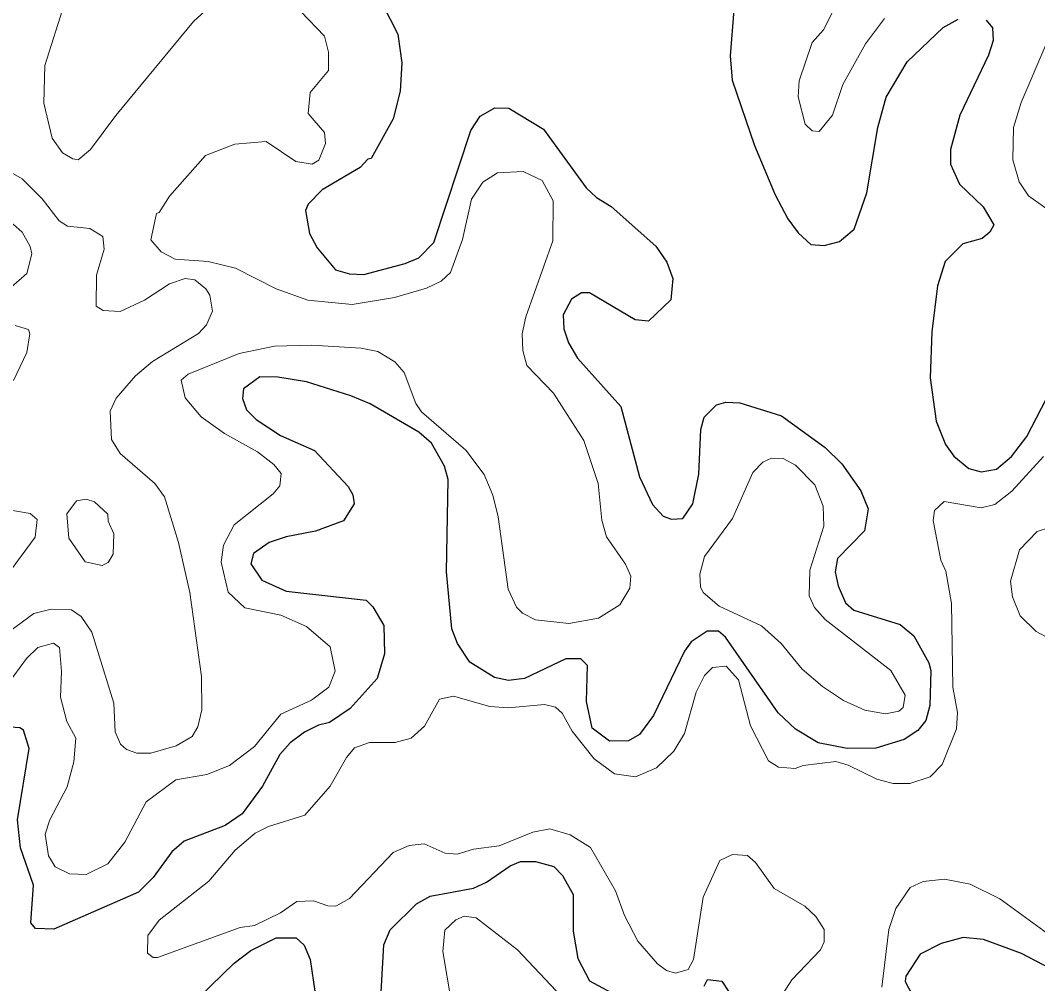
# Model space of a CAD drawing. Extents: x 763.2 to 816.8, y 7896.5 to 7952.7.
# Drawn here: x 779.468 to 782.278, y 7945.766 to 7948.427 of the extents above; entities that cross this region are included whole.
import ezdxf

# ---------------------------------------------------------------- set-up
doc = ezdxf.new("R2010")
doc.units = 0
doc.header["$LTSCALE"] = 0.064
doc.layers.add('1', color=7, linetype='Continuous', lineweight=25)
doc.layers.add('2', color=7, linetype='Continuous', lineweight=13)

msp = doc.modelspace()

# ---------------------------------------------------------------- linework, layer by layer
at = {"layer": '1'}
for points in [[(780.4682, 7948.4721), (780.51, 7948.3891), (780.5213, 7948.3102), (780.5164, 7948.2313), (780.4974, 7948.1549), (780.4364, 7948.0455), (780.4273, 7948.044), (780.4066, 7948.0208), (780.3013, 7947.9591), (780.2623, 7947.9199), (780.2554, 7947.9017), (780.2666, 7947.8384), (780.2877, 7947.7989), (780.3386, 7947.738), (780.3767, 7947.7272), (780.4162, 7947.725), (780.5306, 7947.7552), (780.5684, 7947.7716), (780.6102, 7947.8138), (780.7119, 7948.1228), (780.7381, 7948.1623), (780.7779, 7948.1857), (780.8165, 7948.1843), (780.9129, 7948.1262), (781.0305, 7947.9646), (781.0589, 7947.938), (781.0995, 7947.9132), (781.2231, 7947.8031), (781.2531, 7947.7596), (781.2701, 7947.7145), (781.264, 7947.6553), (781.2029, 7947.5967), (781.1658, 7947.5995), (781.0393, 7947.6749), (781.0173, 7947.6744), (780.9904, 7947.657), (780.967, 7947.6133), (780.9686, 7947.5749), (780.9815, 7947.536), (781.007, 7947.494), (781.1263, 7947.3604), (781.1775, 7947.1664), (781.214, 7947.0898), (781.243, 7947.0573), (781.2659, 7947.0489), (781.2973, 7947.0511), (781.3249, 7947.0921), (781.3415, 7947.1738)], [(781.4387, 7948.4562), (781.4287, 7948.3291), (781.4341, 7948.2622), (781.4958, 7948.0815), (781.5527, 7947.9457), (781.5875, 7947.8788), (781.6164, 7947.8404), (781.6513, 7947.8081), (781.6883, 7947.8049), (781.7299, 7947.8159), (781.7708, 7947.8505), (781.8062, 7947.9511), (781.8357, 7948.1314), (781.8591, 7948.2149), (781.9173, 7948.3131), (782.0164, 7948.4076), (782.058, 7948.4309)], [(782.1352, 7948.4274), (782.1532, 7948.4062), (782.1549, 7948.3717), (782.1418, 7948.3307), (782.0627, 7948.1656), (782.0373, 7948.0706), (782.0366, 7948.0295), (782.0621, 7947.9748), (782.1267, 7947.9119), (782.1563, 7947.8628), (782.1458, 7947.8419), (782.1243, 7947.8245), (782.0713, 7947.8095), (782.0222, 7947.7608), (782.0008, 7947.6937), (781.9855, 7947.5667), (781.9809, 7947.44), (781.9977, 7947.32), (782.0232, 7947.2557), (782.0463, 7947.2232), (782.0873, 7947.1891), (782.1214, 7947.1804), (782.1638, 7947.1874), (782.2054, 7947.2224), (782.2477, 7947.2774), (782.3148, 7947.4075)], [(781.4549, 7947.3707), (781.5701, 7947.3343), (781.691, 7947.2471), (781.7364, 7947.2025), (781.7896, 7947.1279), (781.8097, 7947.0775), (781.7994, 7947.0171), (781.7245, 7946.941), (781.7181, 7946.9034), (781.7262, 7946.8648), (781.7469, 7946.8186), (781.7703, 7946.7979), (781.8979, 7946.7581), (781.9358, 7946.7267), (781.9767, 7946.6527), (781.9822, 7946.6311), (781.9794, 7946.5345), (781.9691, 7946.4935), (781.9465, 7946.4659), (781.9085, 7946.4407), (781.8304, 7946.4163), (781.7515, 7946.416), (781.6712, 7946.4312), (781.6084, 7946.4693), (781.5607, 7946.5141), (781.4154, 7946.7233), (781.3956, 7946.7395), (781.3646, 7946.7398), (781.3203, 7946.7101), (781.3023, 7946.6851), (781.2169, 7946.5071), (781.1779, 7946.4549), (781.1476, 7946.4373), (781.0948, 7946.436), (781.0469, 7946.472), (781.0314, 7946.5452), (781.0342, 7946.6448), (781.0158, 7946.6637), (780.9743, 7946.6638), (780.8598, 7946.6096), (780.8156, 7946.6038), (780.7772, 7946.6121), (780.7096, 7946.654), (780.6748, 7946.7063), (780.6596, 7946.7463), (780.6448, 7946.9034), (780.6497, 7947.1591), (780.6393, 7947.1957), (780.603, 7947.2596), (780.568, 7947.2898), (780.4343, 7947.3675), (780.3809, 7947.3903), (780.2585, 7947.4284), (780.1789, 7947.4416), (780.1294, 7947.4424), (780.0843, 7947.4095), (780.0812, 7947.3823), (780.0927, 7947.3513), (780.1194, 7947.3244), (780.1863, 7947.2808), (780.2798, 7947.2393), (780.373, 7947.1397), (780.3862, 7947.1167), (780.3898, 7947.0917), (780.3603, 7947.0447), (780.2832, 7947.0163), (780.2019, 7947.0009), (780.155, 7946.9849), (780.1117, 7946.9544), (780.1043, 7946.9255), (780.1343, 7946.881), (780.2019, 7946.8502), (780.4231, 7946.8252), (780.4413, 7946.8075), (780.4718, 7946.7552), (780.4737, 7946.6773), (780.4536, 7946.6095), (780.3785, 7946.5262), (780.3219, 7946.4874), (780.2915, 7946.48), (780.2526, 7946.4607), (780.2129, 7946.4311), (780.1846, 7946.3996), (780.1363, 7946.3119), (780.0804, 7946.235), (780.0331, 7946.2033), (779.92, 7946.1596), (779.8859, 7946.1304), (779.8343, 7946.0595), (779.7938, 7946.0188), (779.5601, 7945.9171), (779.5092, 7945.9189), (779.4962, 7945.9341), (779.504, 7946.0381), (779.4681, 7946.1417)], [(781.3415, 7947.1738), (781.3477, 7947.2973), (781.3566, 7947.3313), (781.3907, 7947.3648), (781.4163, 7947.3724), (781.4549, 7947.3707)], [(779.4681, 7946.1417), (779.4599, 7946.2188), (779.4923, 7946.416), (779.4767, 7946.4661), (779.4662, 7946.4733), (779.4401, 7946.475)], [(780.4603, 7945.6774), (780.4718, 7945.8736), (780.4887, 7945.9148), (780.5619, 7945.9866), (780.5997, 7946.0081), (780.7194, 7946.0302), (780.7555, 7946.0467), (780.8206, 7946.0921), (780.8495, 7946.1035), (780.8904, 7946.1036), (780.9409, 7946.0894), (780.9656, 7946.0653), (780.9947, 7946.0126), (780.9949, 7945.9116), (781.0074, 7945.8358), (781.0393, 7945.7736), (781.1853, 7945.6961)], [(779.9603, 7945.728), (780.0582, 7945.8231), (780.1047, 7945.8577), (780.1747, 7945.8927), (780.2294, 7945.8928), (780.2513, 7945.8725), (780.268, 7945.8333), (780.291, 7945.6767)], [(782.3523, 7945.7867), (782.2326, 7945.8491), (782.1279, 7945.8885), (782.0717, 7945.8935), (782.0112, 7945.8772), (781.9535, 7945.8477), (781.9136, 7945.7865), (781.9119, 7945.7726), (781.9406, 7945.7174)], [(781.3564, 7945.7594), (781.3654, 7945.7779), (781.4054, 7945.773), (781.4435, 7945.7137)]]:
    msp.add_lwpolyline(points, dxfattribs=at)
at = {"layer": '2'}
for points in [[(781.7574, 7948.541), (781.6858, 7948.4011), (781.655, 7948.3656), (781.619, 7948.2601), (781.616, 7948.2163), (781.6356, 7948.1406), (781.6546, 7948.122), (781.6743, 7948.1206), (781.7106, 7948.1653), (781.7399, 7948.2499), (781.8025, 7948.3622), (781.8544, 7948.4325)], [(780.0082, 7948.4813), (779.9463, 7948.4243), (779.731, 7948.1646), (779.6614, 7948.0705), (779.6277, 7948.0416), (779.6122, 7948.0443), (779.5841, 7948.0617), (779.5553, 7948.1014), (779.5324, 7948.1986), (779.5357, 7948.3025), (779.5893, 7948.4739)], [(780.7454, 7947.9806), (780.7141, 7947.9336), (780.6892, 7947.8219), (780.6558, 7947.7311), (780.6304, 7947.7066), (780.5891, 7947.6874), (780.5011, 7947.6616), (780.3841, 7947.6422), (780.2613, 7947.6543), (780.1744, 7947.6858), (780.0622, 7947.7425), (779.9865, 7947.7607), (779.8951, 7947.7671), (779.8564, 7947.7879), (779.8281, 7947.8211), (779.844, 7947.8939), (779.8513, 7947.8962), (779.8796, 7947.9416), (779.9794, 7948.0542), (780.0599, 7948.0854), (780.147, 7948.0924), (780.2284, 7948.037), (780.2734, 7948.03), (780.2924, 7948.0413), (780.3108, 7948.0868), (780.308, 7948.1174), (780.2628, 7948.1699), (780.2683, 7948.2281), (780.3192, 7948.2889), (780.319, 7948.3397), (780.3077, 7948.3831), (780.2426, 7948.4518)], [(782.3061, 7948.3725), (782.2325, 7948.1999), (782.2112, 7948.1308), (782.2093, 7948.0422), (782.2265, 7947.9809), (782.2521, 7947.9429), (782.2998, 7947.9086)], [(779.3501, 7946.6753), (779.5045, 7946.7883), (779.5526, 7946.8006), (779.609, 7946.7987), (779.636, 7946.7804), (779.6654, 7946.7368), (779.7256, 7946.5408), (779.7294, 7946.4616), (779.744, 7946.4281), (779.7609, 7946.4134), (779.7892, 7946.403), (779.8284, 7946.4032), (779.8983, 7946.4234), (779.9422, 7946.4489), (779.9576, 7946.4761), (779.9692, 7946.523), (779.9676, 7946.6149), (779.9361, 7946.8465), (779.9047, 7946.9845), (779.866, 7947.1106), (779.8394, 7947.1474), (779.7434, 7947.2308), (779.7198, 7947.2691), (779.7158, 7947.3474), (779.7323, 7947.3835), (779.7858, 7947.4453), (779.8326, 7947.4852), (779.9597, 7947.5619), (779.982, 7947.5859), (779.9987, 7947.6239), (779.9914, 7947.6677), (779.9799, 7947.6857), (779.9492, 7947.7106), (779.9226, 7947.7141), (779.8795, 7947.6991), (779.8102, 7947.6545), (779.7432, 7947.6227), (779.6964, 7947.6259), (779.6771, 7947.6377), (779.6781, 7947.7234), (779.6996, 7947.7956), (779.6956, 7947.8302), (779.66, 7947.8523), (779.598, 7947.8591), (779.5752, 7947.8733), (779.5278, 7947.9341), (779.473, 7947.989), (779.3804, 7948.0419)], [(780.9388, 7947.8178), (780.9391, 7947.9285), (780.9094, 7947.9849), (780.8566, 7948.0099), (780.7854, 7948.0058), (780.7454, 7947.9806)], [(779.4323, 7946.5925), (779.485, 7946.6647), (779.5157, 7946.6947), (779.5594, 7946.7067), (779.5757, 7946.6946), (779.5814, 7946.6289), (779.5784, 7946.5578), (779.5961, 7946.4907), (779.6205, 7946.444), (779.6154, 7946.379), (779.597, 7946.3101), (779.5495, 7946.2191), (779.5358, 7946.1791), (779.5458, 7946.119), (779.5638, 7946.0893), (779.603, 7946.07), (779.6497, 7946.0677), (779.709, 7946.097), (779.756, 7946.1571), (779.8152, 7946.2682), (779.8967, 7946.3293), (779.9824, 7946.3438), (780.0454, 7946.3689), (780.1143, 7946.4217), (780.1875, 7946.511), (780.2716, 7946.5492), (780.3199, 7946.5849), (780.337, 7946.6295), (780.3238, 7946.6968), (780.2579, 7946.7532), (780.1869, 7946.7839), (780.0877, 7946.8042), (780.0415, 7946.8473), (780.022, 7946.9305), (780.0291, 7946.9779), (780.0584, 7947.0338), (780.1658, 7947.1191), (780.1848, 7947.141), (780.1878, 7947.1756), (780.1675, 7947.2005), (780.1225, 7947.2353), (780.0318, 7947.2855), (779.9672, 7947.3322), (779.9227, 7947.3843), (779.9123, 7947.4334), (779.9309, 7947.4494), (780.0718, 7947.5074), (780.1698, 7947.527), (780.2723, 7947.5302), (780.409, 7947.5221), (780.455, 7947.5124), (780.5016, 7947.4842), (780.5278, 7947.4545), (780.5604, 7947.3691), (780.5753, 7947.3455), (780.6983, 7947.2399), (780.7489, 7947.1724), (780.7725, 7947.1159), (780.7876, 7947.0553), (780.8153, 7946.8563), (780.8382, 7946.8059), (780.8549, 7946.7898), (780.8904, 7946.7709), (780.9823, 7946.7613), (781.0644, 7946.7762), (781.1233, 7946.8131), (781.1508, 7946.8591), (781.154, 7946.8919), (781.1391, 7946.9254), (781.0866, 7947.0005), (781.0734, 7947.047), (781.0636, 7947.1474), (781.0239, 7947.2663), (780.9405, 7947.3972), (780.8671, 7947.4741), (780.8552, 7947.5156), (780.8536, 7947.5615), (780.8635, 7947.6082), (780.9388, 7947.8178)], [(779.4532, 7947.5845), (779.4903, 7947.5729), (779.494, 7947.5611), (779.4857, 7947.5093), (779.4485, 7947.4323)], [(781.1668, 7946.3375), (781.2248, 7946.3622), (781.2731, 7946.408), (781.302, 7946.4572), (781.3348, 7946.5715), (781.3577, 7946.6176), (781.3796, 7946.6394), (781.4175, 7946.6428), (781.4517, 7946.6059), (781.4841, 7946.4783), (781.5345, 7946.3813), (781.5616, 7946.3638), (781.6079, 7946.3602), (781.6303, 7946.3684), (781.7205, 7946.3799), (781.7545, 7946.3696), (781.833, 7946.3307), (781.8782, 7946.3193), (781.9249, 7946.3192), (781.9803, 7946.3373), (782.0135, 7946.3717), (782.053, 7946.4704), (782.0563, 7946.5148), (782.0434, 7946.5854), (782.0398, 7946.8161), (782.0236, 7946.9059), (782.0104, 7946.9361), (781.9892, 7947.0455), (781.9925, 7947.0729), (782.019, 7947.098), (782.1214, 7947.0802), (782.1595, 7947.0901), (782.2061, 7947.1262), (782.2941, 7947.2226)], [(779.3916, 7947.0823), (779.4952, 7947.0652), (779.5137, 7947.0484), (779.5088, 7946.9999), (779.4285, 7946.8911)], [(782.3448, 7947.037), (782.276, 7947.0152), (782.2274, 7946.9648), (782.2027, 7946.8784), (782.2077, 7946.8351), (782.2294, 7946.7821), (782.2738, 7946.7391), (782.337, 7946.7051)], [(781.5672, 7945.7281), (781.5984, 7945.7772), (781.678, 7945.86), (781.6881, 7945.882), (781.6882, 7945.9157), (781.6647, 7945.9514), (781.6348, 7945.9798), (781.55, 7946.0291), (781.4983, 7946.1008), (781.4762, 7946.1199), (781.4344, 7946.1234), (781.3994, 7946.1066), (781.3533, 7946.005), (781.3266, 7945.8327), (781.3121, 7945.8052), (781.2777, 7945.7953), (781.2521, 7945.8026), (781.2278, 7945.8206), (781.1732, 7945.8839), (781.136, 7945.9549), (781.1117, 7946.0227), (781.0428, 7946.1424), (780.986, 7946.1777), (780.9298, 7946.1941), (780.883, 7946.1843), (780.7903, 7946.1465), (780.7194, 7946.1378), (780.6745, 7946.1236), (780.6415, 7946.1271), (780.583, 7946.1529), (780.5419, 7946.1482), (780.4972, 7946.1284), (780.3764, 7946.0016), (780.3395, 7945.9799), (780.3171, 7945.9808), (780.2775, 7945.9952), (780.2318, 7945.9935), (780.1865, 7945.9617), (780.1148, 7945.9268), (780.0744, 7945.9213), (779.8468, 7945.8382), (779.8342, 7945.8381), (779.8186, 7945.8506), (779.8197, 7945.8995), (779.851, 7945.9412), (779.9885, 7946.0491), (780.0609, 7946.1345), (780.1166, 7946.1822), (780.1533, 7946.2007), (780.253, 7946.2316), (780.3237, 7946.312), (780.3683, 7946.3908), (780.3903, 7946.4173), (780.4321, 7946.4322), (780.5032, 7946.4326), (780.5476, 7946.4441), (780.5843, 7946.4774), (780.6258, 7946.5521), (780.6637, 7946.5603), (780.7644, 7946.5316), (780.8147, 7946.528), (780.9152, 7946.5376), (780.946, 7946.5298)], [(780.946, 7946.5298), (780.9646, 7946.5132), (780.9923, 7946.4635), (781.053, 7946.3876), (781.1085, 7946.3461), (781.1668, 7946.3375)], [(782.3451, 7945.8755), (782.173, 7946.0001), (782.0911, 7946.0406), (782.0203, 7946.0545), (781.9617, 7946.048), (781.9254, 7946.0317), (781.8855, 7945.9739), (781.8662, 7945.916), (781.8473, 7945.7567)], [(780.6579, 7945.7192), (780.6349, 7945.855), (780.6398, 7945.9138), (780.6704, 7945.9422), (780.6937, 7945.9523), (780.7271, 7945.948), (780.8408, 7945.86), (781.0238, 7945.6655)]]:
    msp.add_lwpolyline(points, dxfattribs=at)
for points in [[(779.4207, 7947.8771), (779.4479, 7947.8641), (779.4728, 7947.8425), (779.4952, 7947.8029), (779.4992, 7947.7818), (779.4859, 7947.7279), (779.4419, 7947.6898), (779.3869, 7947.695), (779.3352, 7947.7275), (779.3015, 7947.7601), (779.2807, 7947.8251), (779.2909, 7947.8522), (779.3219, 7947.872), (779.375, 7947.8836)], [(781.6905, 7946.7723), (781.6609, 7946.805), (781.6461, 7946.8371), (781.6484, 7946.9084), (781.6866, 7947.0297), (781.6849, 7947.0849), (781.6619, 7947.1441), (781.6089, 7947.1989), (781.5744, 7947.2172), (781.542, 7947.2179), (781.5186, 7947.207), (781.4913, 7947.1784), (781.4343, 7947.0509), (781.3577, 7946.9463), (781.3449, 7946.897), (781.3465, 7946.8622), (781.3534, 7946.8468), (781.3981, 7946.8086), (781.5147, 7946.7542), (781.5694, 7946.7057), (781.6274, 7946.6346), (781.6834, 7946.587), (781.7416, 7946.5488), (781.8, 7946.5213), (781.8573, 7946.5115), (781.8944, 7946.5185), (781.9064, 7946.5292), (781.9115, 7946.5627), (781.8722, 7946.6313)], [(779.7258, 7947.0092), (779.7098, 7947.044), (779.7093, 7947.0634), (779.6724, 7947.0976), (779.649, 7947.1044), (779.6225, 7947.0995), (779.5963, 7947.0636), (779.6012, 7946.9971), (779.6465, 7946.9313), (779.6936, 7946.9209), (779.7098, 7946.9296), (779.7241, 7946.9524)]]:
    msp.add_lwpolyline(points, close=True, dxfattribs=at)

doc.saveas('drawing.dxf')
